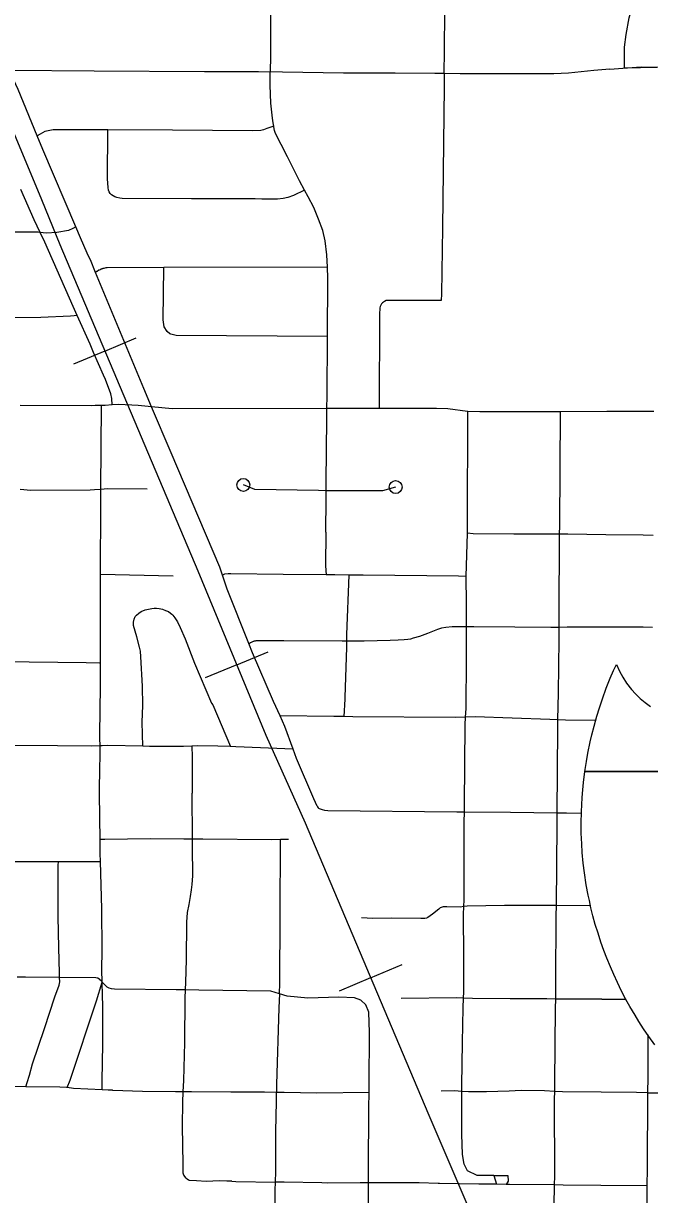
# Model space of a CAD drawing. Extents: x -19 to 366, y -4 to 359.
# Drawn here: x 154.984 to 155.444, y 192.813 to 193.673 of the extents above; entities that cross this region are included whole.
import ezdxf

# ---------------------------------------------------------------- set-up
doc = ezdxf.new("R2010")
doc.units = 0
for name, color, linetype in [('R_Contour Annot', 7, 'Continuous'), ('R_Horz Alg', 7, 'Continuous'), ('R_Striping', 7, 'Continuous'), ('R_Water Annot', 7, 'Continuous'), ('Sheet Fence', 7, 'Continuous')]:
    doc.layers.add(name, color=color, linetype=linetype)

msp = doc.modelspace()

# ---------------------------------------------------------------- linework, layer by layer
at = {"layer": 'R_Contour Annot'}
msp.add_lwpolyline([(155.47313, 193.64073), (155.42579, 193.63986), (155.42571, 193.65538), (155.42692, 193.6646), (155.42918, 193.67694), (155.43287, 193.69008), (155.43808, 193.70528), (155.48106, 193.68463)], dxfattribs=at)
at = {"layer": 'R_Horz Alg'}
for points in [[(155.39663, 193.1234), (155.39772, 193.13054), (155.39885, 193.13686), (155.40052, 193.145), (155.40175, 193.1503), (155.40335, 193.1566), (155.40543, 193.16401), (155.40734, 193.17019), (155.40947, 193.17657), (155.41233, 193.1844), (155.41525, 193.19175), (155.41769, 193.19746), (155.41972, 193.20196), (155.42192, 193.19711), (155.42446, 193.19248), (155.42724, 193.18823), (155.43089, 193.18354), (155.43375, 193.18037), (155.43731, 193.17693), (155.4409, 193.17392), (155.4448, 193.17108)], [(155.44804, 192.92253), (155.44354, 192.92875), (155.43966, 192.93444), (155.43623, 192.93972), (155.43342, 192.94428), (155.42968, 192.95065), (155.42678, 192.95588), (155.42357, 192.96198), (155.42046, 192.96829), (155.41776, 192.97414), (155.41531, 192.97977), (155.41273, 192.9861), (155.4105, 192.99196), (155.40834, 192.99808), (155.40625, 193.00448), (155.40428, 193.01101), (155.40257, 193.01727), (155.40109, 193.0232), (155.39989, 193.02849), (155.39907, 193.03241), (155.39765, 193.04002), (155.39628, 193.0488), (155.39535, 193.05611), (155.39468, 193.06382), (155.39429, 193.07007), (155.39399, 193.07798), (155.39391, 193.08537), (155.39406, 193.09358), (155.39429, 193.09899), (155.39459, 193.10395), (155.39482, 193.10707), (155.39559, 193.11515), (155.39663, 193.1234)], [(155.6953, 193.1234), (155.39663, 193.1234)], [(155.39663, 193.1234), (155.6953, 193.1234)]]:
    msp.add_lwpolyline(points, dxfattribs=at)
at = {"layer": 'R_Striping'}
for points in [[(155.1667, 193.75752), (155.16653, 193.73329), (155.1663, 193.711), (155.16604, 193.69183), (155.16587, 193.6739), (155.1658, 193.65778), (155.1657, 193.64872), (155.16559, 193.63714)], [(155.29338, 193.63588), (155.29347, 193.65255), (155.29358, 193.65918), (155.29372, 193.67531), (155.29381, 193.68552), (155.29397, 193.69704), (155.29412, 193.71018), (155.2942, 193.71948), (155.29431, 193.72902), (155.29441, 193.73922), (155.29468, 193.75154)], [(155.41504, 193.63912), (155.42452, 193.63977), (155.43804, 193.64073), (155.44946, 193.64061)], [(154.99454, 193.59007), (154.98049, 193.62421), (154.97398, 193.63829)], [(154.97398, 193.63829), (155.0364, 193.63781), (155.11739, 193.63736), (155.15689, 193.63738), (155.16559, 193.63714)], [(155.16816, 193.59737), (155.16783, 193.59975), (155.16732, 193.60307), (155.16614, 193.61419), (155.16553, 193.62748), (155.16559, 193.63714)], [(155.29338, 193.63588), (155.28644, 193.636), (155.2574, 193.63615), (155.21943, 193.63619), (155.17455, 193.63689), (155.16559, 193.63714)], [(155.29338, 193.63588), (155.29329, 193.62626), (155.29218, 193.52261), (155.29142, 193.47409), (155.29117, 193.46917), (155.25284, 193.46934), (155.25166, 193.46932), (155.25074, 193.46911), (155.2495, 193.46856), (155.24869, 193.46802), (155.24802, 193.46741), (155.24742, 193.46681), (155.24684, 193.46583), (155.24628, 193.46475), (155.24602, 193.46379), (155.24586, 193.45897), (155.2456, 193.3899)], [(155.41504, 193.63912), (155.40311, 193.63804), (155.38465, 193.63631), (155.37389, 193.6357), (155.30511, 193.63569), (155.29338, 193.63588)], [(155.16816, 193.59737), (155.163, 193.59544), (155.16071, 193.5946), (155.15859, 193.59413), (155.1526, 193.59394), (155.09384, 193.5943), (155.04634, 193.59458)], [(155.19086, 193.5503), (155.18715, 193.55708), (155.18283, 193.56532), (155.17826, 193.57484), (155.17368, 193.58372), (155.1696, 193.59197), (155.16883, 193.59398), (155.16825, 193.59668), (155.16816, 193.59737)], [(155.04634, 193.59458), (155.0286, 193.59452), (155.00617, 193.59454), (155.00007, 193.59346), (154.9967, 193.59133), (154.99454, 193.59007)], [(155.0228, 193.52341), (154.99865, 193.58012), (154.99454, 193.59007)], [(155.19086, 193.5503), (155.18274, 193.54623), (155.17859, 193.54476), (155.17501, 193.54414), (155.17095, 193.54367), (155.16716, 193.54355), (155.15949, 193.54364), (155.15458, 193.54384), (155.10777, 193.54399), (155.05695, 193.54407), (155.05516, 193.54428), (155.05306, 193.54483), (155.05153, 193.54542), (155.05021, 193.54601), (155.04897, 193.54691), (155.04802, 193.54789), (155.04732, 193.54906), (155.04691, 193.55032), (155.04661, 193.55214), (155.04621, 193.55857), (155.04634, 193.59458)], [(154.9967, 193.51923), (154.99223, 193.52851), (154.98262, 193.55074)], [(155.20759, 193.49359), (155.2072, 193.50272), (155.20604, 193.51299), (155.20411, 193.52066), (155.20106, 193.52894), (155.19758, 193.53764), (155.19349, 193.54546), (155.19086, 193.5503)], [(155.0228, 193.52341), (155.02077, 193.5221), (155.0176, 193.52067), (155.00895, 193.51919), (155.00141, 193.51863), (154.99894, 193.51889), (154.9967, 193.51923)], [(155.03735, 193.48991), (155.03354, 193.49905), (155.03131, 193.50386), (155.03121, 193.50408), (155.02626, 193.5153), (155.0228, 193.52341)], [(154.9967, 193.51923), (154.99525, 193.51945), (154.9877, 193.51942), (154.977, 193.51933)], [(155.02394, 193.45823), (155.02097, 193.46493), (155.00014, 193.51209), (154.9967, 193.51923)], [(155.08747, 193.4934), (155.04594, 193.49333), (155.04575, 193.49329), (155.04518, 193.49317), (155.04499, 193.49314), (155.04351, 193.49285), (155.04332, 193.49281), (155.04276, 193.49268), (155.04241, 193.49258), (155.04205, 193.49246), (155.0417, 193.49233), (155.04135, 193.49219), (155.041, 193.49203), (155.04067, 193.49186), (155.04, 193.4915), (155.03984, 193.49141), (155.03853, 193.49061), (155.03837, 193.49051), (155.03756, 193.49003), (155.03735, 193.48991)], [(155.07855, 193.39124), (155.07292, 193.4045), (155.03735, 193.48991)], [(155.20762, 193.44287), (155.0965, 193.44345), (155.09275, 193.44449), (155.09196, 193.44476), (155.08987, 193.44645), (155.08776, 193.44982), (155.08708, 193.45508), (155.08747, 193.4934)], [(155.20759, 193.49359), (155.08747, 193.4934)], [(155.20762, 193.44287), (155.20793, 193.48557), (155.20759, 193.49359)], [(155.02394, 193.45823), (155.02158, 193.45786), (155.01903, 193.4577), (154.99715, 193.45682), (154.97743, 193.45645)], [(155.03593, 193.43102), (155.03331, 193.43715), (155.02394, 193.45823)], [(155.20724, 193.38995), (155.20732, 193.39916), (155.20762, 193.44287)], [(155.04964, 193.39252), (155.04938, 193.39719), (155.04849, 193.40068), (155.04477, 193.41113), (155.04325, 193.41444), (155.03593, 193.43102)], [(155.04162, 193.39214), (155.03703, 193.39213), (155.03467, 193.39187), (154.98199, 193.39207)], [(155.04145, 193.36142), (155.04162, 193.39214)], [(155.04964, 193.39252), (155.04432, 193.39214), (155.04162, 193.39214)], [(155.07855, 193.39124), (155.06855, 193.39222), (155.05439, 193.39287), (155.04964, 193.39252)], [(155.09287, 193.35747), (155.07855, 193.39124)], [(155.20724, 193.38995), (155.09372, 193.38975), (155.07855, 193.39124)], [(155.2067, 193.3295), (155.20663, 193.33573), (155.20715, 193.38233), (155.20724, 193.38995)], [(155.2456, 193.3899), (155.21531, 193.38996), (155.20724, 193.38995)], [(155.31068, 193.38766), (155.31035, 193.38766), (155.29592, 193.38958), (155.28767, 193.38983), (155.2456, 193.3899)], [(155.31035, 193.29835), (155.3105, 193.3044), (155.31068, 193.38766)], [(155.34486, 193.38755), (155.31954, 193.38754), (155.31068, 193.38766)], [(155.37875, 193.38757), (155.34486, 193.38755)], [(155.37806, 193.29757), (155.37811, 193.30384), (155.37875, 193.38757)], [(155.41267, 193.38759), (155.37875, 193.38757)], [(155.44722, 193.3876), (155.41267, 193.38759)], [(155.04131, 193.3305), (155.04145, 193.36142)], [(155.13051, 193.26754), (155.12861, 193.27328), (155.09287, 193.35747)], [(155.04131, 193.3305), (155.03651, 193.33021), (155.03347, 193.32986), (154.98987, 193.32974), (154.98203, 193.33037)], [(155.04111, 193.26816), (155.04125, 193.31967), (155.04131, 193.3305)], [(155.07527, 193.33063), (155.04616, 193.33079), (155.04131, 193.3305)], [(155.2067, 193.3295), (155.20111, 193.32963), (155.15433, 193.33038), (155.14587, 193.33378)], [(155.25766, 193.33219), (155.24807, 193.32954), (155.21312, 193.32935), (155.2067, 193.3295)], [(155.20645, 193.29912), (155.20679, 193.32328), (155.2067, 193.3295)], [(155.20645, 193.29912), (155.20612, 193.27429), (155.20672, 193.26782)], [(155.3095, 193.26647), (155.31035, 193.29835)], [(155.34454, 193.2977), (155.3146, 193.29783), (155.31035, 193.29835)], [(155.37806, 193.29757), (155.34454, 193.2977)], [(155.37764, 193.22919), (155.37766, 193.23727), (155.37806, 193.29757)], [(155.41196, 193.29719), (155.3841, 193.29754), (155.37806, 193.29757)], [(155.44677, 193.29659), (155.43944, 193.29684), (155.41196, 193.29719)], [(155.04109, 193.20319), (155.0411, 193.26232), (155.04111, 193.26816)], [(155.04111, 193.26816), (155.09444, 193.26697)], [(155.20672, 193.26782), (155.17507, 193.2681), (155.13664, 193.26858), (155.13468, 193.26847), (155.13215, 193.26815), (155.13051, 193.26754)], [(155.15002, 193.21721), (155.13393, 193.25721), (155.13051, 193.26754)], [(155.22349, 193.26761), (155.21312, 193.26776), (155.20672, 193.26782)], [(155.22196, 193.21902), (155.22196, 193.22403), (155.22349, 193.26761)], [(155.3095, 193.26647), (155.30373, 193.26683), (155.23383, 193.26747), (155.22349, 193.26761)], [(155.30968, 193.22955), (155.30962, 193.24664), (155.3095, 193.26647)], [(155.07201, 193.14184), (155.07148, 193.15946), (155.07199, 193.17188), (155.07173, 193.18601), (155.07066, 193.20765), (155.07028, 193.21169), (155.06957, 193.21471), (155.06764, 193.22217), (155.06533, 193.23056), (155.06532, 193.23311), (155.06578, 193.23529), (155.06655, 193.23716), (155.06747, 193.23821), (155.06906, 193.23963), (155.07092, 193.2408), (155.07391, 193.24211), (155.0786, 193.24311), (155.08051, 193.24331), (155.08212, 193.24329), (155.08395, 193.24305), (155.08645, 193.24251), (155.08871, 193.24166), (155.09089, 193.24074), (155.09236, 193.23968), (155.09343, 193.23881), (155.09402, 193.23811), (155.09548, 193.23606), (155.09746, 193.23323), (155.09957, 193.2291), (155.10326, 193.22077), (155.10995, 193.20294), (155.12255, 193.17339), (155.12342, 193.1722), (155.13639, 193.14163)], [(155.30968, 193.22955), (155.29907, 193.2295), (155.29457, 193.22897), (155.29129, 193.22856), (155.28835, 193.22766), (155.28589, 193.22674), (155.28107, 193.22473), (155.27517, 193.22244), (155.27059, 193.22115), (155.26869, 193.22057), (155.26655, 193.22023), (155.26397, 193.21999), (155.25948, 193.21967), (155.25357, 193.21955), (155.23449, 193.21914), (155.22196, 193.21902)], [(155.30906, 193.16319), (155.30947, 193.16948), (155.30951, 193.17899), (155.30978, 193.19707), (155.30968, 193.22955)], [(155.34524, 193.22933), (155.3151, 193.22957), (155.30968, 193.22955)], [(155.37764, 193.22919), (155.37163, 193.22912), (155.34524, 193.22933)], [(155.37685, 193.16135), (155.37719, 193.18101), (155.37763, 193.22015), (155.37764, 193.22919)], [(155.41124, 193.22934), (155.38356, 193.22926), (155.37764, 193.22919)], [(155.44623, 193.22909), (155.43931, 193.22943), (155.41124, 193.22934)], [(155.22196, 193.21902), (155.21834, 193.21899), (155.17566, 193.21923), (155.15659, 193.21926), (155.1564, 193.21925), (155.15527, 193.21918), (155.15508, 193.21917), (155.15451, 193.21911), (155.15413, 193.21905), (155.15376, 193.21897), (155.1534, 193.21886), (155.15305, 193.21873), (155.1527, 193.21859), (155.15251, 193.21851), (155.15114, 193.21787), (155.15081, 193.21769), (155.15032, 193.21739), (155.15002, 193.21721)], [(155.21978, 193.16367), (155.22066, 193.17633), (155.22074, 193.17762), (155.22197, 193.21475), (155.22196, 193.21902)], [(155.17289, 193.1643), (155.16789, 193.17473), (155.15268, 193.21055), (155.15002, 193.21721)], [(154.91819, 193.20509), (154.92581, 193.20447), (155.03052, 193.20343), (155.04031, 193.2032), (155.04109, 193.20319)], [(155.04067, 193.14209), (155.04057, 193.14783), (155.04087, 193.17095), (155.04092, 193.18293), (155.04093, 193.18397), (155.0411, 193.19883), (155.04109, 193.20319)], [(155.18239, 193.13968), (155.1764, 193.15626), (155.17289, 193.1643)], [(155.21978, 193.16367), (155.2123, 193.16379), (155.17289, 193.1643)], [(155.30906, 193.16319), (155.30132, 193.16294), (155.22632, 193.16355), (155.21978, 193.16367)], [(155.30823, 193.09345), (155.30835, 193.09912), (155.30869, 193.15755), (155.30906, 193.16319)], [(155.34335, 193.1625), (155.31611, 193.16341), (155.30906, 193.16319)], [(155.37685, 193.16135), (155.37097, 193.16157), (155.34335, 193.1625)], [(155.37632, 193.09274), (155.3768, 193.15524), (155.37685, 193.16135)], [(155.40449, 193.16089), (155.38247, 193.16113), (155.37685, 193.16135)], [(155.00938, 193.14213), (154.97723, 193.14252)], [(155.04067, 193.14209), (155.03409, 193.14183), (155.00938, 193.14213)], [(155.04034, 193.10803), (155.04041, 193.1269), (155.04081, 193.13346), (155.04067, 193.14209)], [(155.07201, 193.14184), (155.04647, 193.1423), (155.04213, 193.14224), (155.04067, 193.14209)], [(155.10817, 193.14191), (155.10198, 193.14159), (155.07703, 193.14175), (155.07201, 193.14184)], [(155.13639, 193.14163), (155.12724, 193.1419), (155.11229, 193.14213), (155.10817, 193.14191)], [(155.10817, 193.14191), (155.1082, 193.13398), (155.10831, 193.10735)], [(155.18239, 193.13968), (155.1404, 193.14151), (155.13639, 193.14163)], [(155.20187, 193.0959), (155.2017, 193.09599), (155.20139, 193.09619), (155.201, 193.0966), (155.20045, 193.09728), (155.20006, 193.0979), (155.19753, 193.1032), (155.18482, 193.13294), (155.18239, 193.13968)], [(155.04067, 193.07332), (155.04045, 193.0894), (155.04035, 193.10763), (155.04034, 193.10803)], [(155.10846, 193.0736), (155.10831, 193.10735)], [(155.30823, 193.09345), (155.30262, 193.09351), (155.208, 193.0945), (155.2056, 193.09475), (155.20395, 193.09508), (155.20245, 193.0956), (155.20187, 193.0959)], [(155.30775, 193.02407), (155.30801, 193.02896), (155.30809, 193.08643), (155.30823, 193.09345)], [(155.34204, 193.0931), (155.30823, 193.09345)], [(155.37632, 193.09274), (155.34204, 193.0931)], [(155.37572, 193.02485), (155.37627, 193.08424), (155.37632, 193.09274)], [(155.39405, 193.09258), (155.38322, 193.09267), (155.37632, 193.09274)], [(155.10846, 193.0736), (155.10221, 193.07365), (155.07748, 193.07381), (155.04419, 193.07335), (155.04067, 193.07332)], [(155.04098, 193.0572), (155.04083, 193.06314), (155.04067, 193.07332)], [(155.10341, 192.96289), (155.10369, 192.96866), (155.1041, 192.98505), (155.10434, 193.01271), (155.10489, 193.01964), (155.10611, 193.02563), (155.10714, 193.03145), (155.1079, 193.03631), (155.10842, 193.04033), (155.10858, 193.04346), (155.1087, 193.04677), (155.10849, 193.06797), (155.10846, 193.0736)], [(155.17322, 193.07329), (155.16669, 193.07314), (155.11616, 193.07354), (155.10846, 193.0736)], [(155.1723, 192.96004), (155.17257, 192.96775), (155.17291, 193.01715), (155.17322, 193.07329)], [(155.179, 193.07341), (155.17322, 193.07329)], [(154.97803, 193.05716), (154.98232, 193.05713), (155.01008, 193.05716)], [(155.01101, 192.97194), (155.01091, 192.97553), (155.01036, 192.9938), (155.01001, 193.01677), (155.00993, 193.05423), (155.01008, 193.05716)], [(155.01008, 193.05716), (155.04098, 193.0572)], [(155.04233, 192.96862), (155.04208, 192.97772), (155.04232, 192.99203), (155.042, 193.02243), (155.04098, 193.0572)], [(155.30775, 193.02407), (155.30497, 193.02368), (155.29525, 193.02392), (155.29265, 193.02388), (155.29105, 193.02349), (155.29042, 193.02308), (155.28936, 193.02221), (155.2848, 193.0185), (155.28134, 193.01617), (155.28037, 193.01559), (155.27921, 193.01532), (155.27621, 193.01534), (155.25432, 193.01552), (155.24106, 193.01542), (155.23254, 193.0159)], [(155.30756, 192.95684), (155.30775, 192.96156), (155.30785, 192.98766), (155.30743, 193.01826), (155.30775, 193.02407)], [(155.34186, 193.02481), (155.33769, 193.02479), (155.31011, 193.02441), (155.30775, 193.02407)], [(155.37572, 193.02485), (155.37051, 193.02491), (155.34186, 193.02481)], [(155.37517, 192.95623), (155.37527, 192.96889), (155.37564, 193.0172), (155.37572, 193.02485)], [(155.40082, 193.02455), (155.37572, 193.02485)], [(155.01101, 192.97194), (154.98588, 192.97217), (154.97972, 192.9722)], [(154.98622, 192.89182), (154.98706, 192.8948), (154.98884, 192.90023), (154.9911, 192.90864), (154.99991, 192.93462), (155.00755, 192.95794), (155.01073, 192.96638), (155.01111, 192.96879), (155.01101, 192.97194)], [(155.04233, 192.96862), (155.04187, 192.96907), (155.0399, 192.9707), (155.03895, 192.97143), (155.03748, 192.97169), (155.01101, 192.97194)], [(155.01644, 192.89114), (155.01871, 192.89661), (155.038, 192.95493), (155.04233, 192.96862)], [(155.04221, 192.88951), (155.04215, 192.89618), (155.04262, 192.92315), (155.04277, 192.93884), (155.04264, 192.95111), (155.04257, 192.95884), (155.04233, 192.96862)], [(155.10341, 192.96289), (155.09664, 192.96301), (155.05117, 192.9635), (155.04913, 192.96362), (155.04746, 192.96408), (155.0459, 192.965), (155.04233, 192.96862)], [(155.10172, 192.88803), (155.10206, 192.8964), (155.10289, 192.92417), (155.10314, 192.95695), (155.10341, 192.96289)], [(155.1723, 192.96004), (155.16599, 192.96198), (155.11318, 192.96271), (155.10341, 192.96289)], [(155.1723, 192.96004), (155.17197, 192.94967), (155.17029, 192.89332), (155.17025, 192.88755)], [(155.23224, 192.95541), (155.22748, 192.95707), (155.216, 192.95763), (155.19333, 192.95695), (155.17801, 192.95829), (155.1723, 192.96004)], [(155.23813, 192.88756), (155.23814, 192.89351), (155.2384, 192.93175), (155.2379, 192.94659), (155.23571, 192.95192), (155.23224, 192.95541)], [(155.30756, 192.95684), (155.30265, 192.95698), (155.26186, 192.95665)], [(155.30624, 192.88842), (155.30626, 192.89259), (155.30667, 192.92419), (155.30727, 192.94986), (155.30756, 192.95684)], [(155.34166, 192.95629), (155.31413, 192.95665), (155.30756, 192.95684)], [(155.37517, 192.95623), (155.36873, 192.95626), (155.34559, 192.95624), (155.34166, 192.95629)], [(155.37448, 192.88838), (155.37464, 192.8948), (155.37514, 192.94948), (155.37517, 192.95623)], [(155.40907, 192.95609), (155.37517, 192.95623)], [(155.40907, 192.95609), (155.42701, 192.95602)], [(155.44288, 192.88735), (155.44296, 192.89885), (155.4431, 192.92995)], [(154.98622, 192.89182), (154.96222, 192.8921), (154.95497, 192.89213)], [(155.01644, 192.89114), (155.01599, 192.89121), (155.01119, 192.89154), (154.98622, 192.89182)], [(155.04221, 192.88951), (155.02125, 192.89041), (155.01644, 192.89114)], [(155.10172, 192.88803), (155.09595, 192.88795), (155.07192, 192.8882), (155.05009, 192.889), (155.0497, 192.88924), (155.04657, 192.88932), (155.04221, 192.88951)], [(155.10398, 192.82445), (155.10354, 192.82489), (155.10305, 192.82558), (155.10213, 192.82689), (155.10168, 192.82836), (155.10158, 192.82962), (155.10168, 192.83496), (155.10112, 192.86288), (155.10143, 192.88052), (155.10172, 192.88803)], [(155.13676, 192.88778), (155.10776, 192.88811), (155.10172, 192.88803)], [(155.17025, 192.88755), (155.16134, 192.88769), (155.14263, 192.88771), (155.13676, 192.88778)], [(155.16945, 192.82174), (155.16972, 192.82943), (155.16981, 192.85891), (155.17021, 192.88095), (155.17025, 192.88755)], [(155.23813, 192.88756), (155.19987, 192.887), (155.17587, 192.88746), (155.17025, 192.88755)], [(155.23775, 192.82125), (155.23775, 192.83047), (155.23809, 192.87635), (155.23813, 192.88756)], [(155.30624, 192.88842), (155.30088, 192.88874), (155.29106, 192.88845)], [(155.32967, 192.82658), (155.31759, 192.82668), (155.31054, 192.83014), (155.30799, 192.83486), (155.30678, 192.84201), (155.30617, 192.85685), (155.30618, 192.88102), (155.30624, 192.88842)], [(155.34098, 192.88866), (155.32451, 192.88803), (155.31106, 192.88813), (155.30624, 192.88842)], [(155.37448, 192.88838), (155.36691, 192.88881), (155.34995, 192.889), (155.34098, 192.88866)], [(155.37435, 192.81968), (155.37447, 192.82606), (155.37434, 192.88265), (155.37448, 192.88838)], [(155.40846, 192.88774), (155.38017, 192.88805), (155.37448, 192.88838)], [(155.44288, 192.88735), (155.43459, 192.88745), (155.40846, 192.88774)], [(155.44241, 192.81908), (155.44248, 192.83185), (155.44288, 192.88735)], [(155.44288, 192.88735), (155.4508, 192.88725), (155.47946, 192.88698)], [(155.13753, 192.82238), (155.13374, 192.82254), (155.12826, 192.8226), (155.11866, 192.82232), (155.11156, 192.82265), (155.10639, 192.82303), (155.10553, 192.82328), (155.10456, 192.82388), (155.10398, 192.82445)], [(155.32967, 192.82658), (155.3318, 192.82017)], [(155.32967, 192.82658), (155.34014, 192.8265)], [(155.34014, 192.8265), (155.34026, 192.82233), (155.33872, 192.82011)], [(155.13753, 192.82238), (155.14035, 192.82227), (155.16945, 192.82174)], [(155.16908, 192.75321), (155.16904, 192.76193), (155.16892, 192.78892), (155.16925, 192.81592), (155.16945, 192.82174)], [(155.20339, 192.8211), (155.17583, 192.82162), (155.16945, 192.82174)], [(155.23775, 192.82125), (155.23168, 192.8213), (155.20741, 192.82102), (155.20339, 192.8211)], [(155.2378, 192.78699), (155.23776, 192.80981), (155.23775, 192.82125)], [(155.3318, 192.82017), (155.31872, 192.8203), (155.28986, 192.82075), (155.28899, 192.82076), (155.27505, 192.82124), (155.24381, 192.82121), (155.23775, 192.82125)], [(155.33872, 192.82011), (155.3318, 192.82017)], [(155.37435, 192.81968), (155.34125, 192.82008), (155.33872, 192.82011)], [(155.37337, 192.74408), (155.37334, 192.75864), (155.37435, 192.81968)], [(155.40821, 192.81937), (155.3807, 192.8196), (155.37435, 192.81968)], [(155.44241, 192.81908), (155.40821, 192.81937)], [(155.44234, 192.80559), (155.44241, 192.81908)]]:
    msp.add_lwpolyline(points, dxfattribs=at)
for centre in [(155.14587, 193.33378), (155.25766, 193.33219)]:
    msp.add_circle(centre, 0.00473, dxfattribs=at)
at = {"layer": 'R_Water Annot'}
for p, q in [((155.04418, 193.43213), (155.0672, 193.44188)), ((155.04418, 193.43213), (155.02116, 193.42238)), ((155.14107, 193.20167), (155.16417, 193.21121)), ((155.14107, 193.20167), (155.11796, 193.19213)), ((155.23933, 192.97181), (155.26236, 192.98153)), ((155.23933, 192.97181), (155.2163, 192.96208))]:
    msp.add_line(p, q, dxfattribs=at)
for points in [[(154.78511, 194.0455), (154.79873, 194.01939), (154.82811, 193.94992), (154.91401, 193.74417), (154.99769, 193.54333), (155.01104, 193.51038), (155.11252, 193.27079), (155.16237, 193.1501), (155.1913, 193.08553), (155.2812, 192.87266), (155.34084, 192.73372), (155.35282, 192.70581)], [(154.91401, 193.74417), (154.99769, 193.54333), (155.01104, 193.51038), (155.11252, 193.27079), (155.16237, 193.1501), (155.1913, 193.08553), (155.2812, 192.87266), (155.34084, 192.73372), (155.35282, 192.70581)]]:
    msp.add_lwpolyline(points, dxfattribs=at)
at = {"layer": 'Sheet Fence'}
for points in [[(156.50946, 189.3937), (156.44759, 191.65634), (156.2114, 200.27623), (155.97446, 208.89626), (155.73678, 217.51643), (155.49836, 226.13674), (155.2592, 234.75719), (155.01929, 243.37778), (154.77865, 251.9985), (154.53727, 260.61937), (154.29515, 269.24038), (154.0523, 277.86152), (153.80871, 286.48281), (153.56438, 295.10424), (153.31933, 303.72581), (153.07354, 312.34752), (152.82702, 320.96938), (152.57978, 329.59137), (152.3318, 338.21351), (152.0831, 346.83579)], [(0, 189.51617), (7.11214, 189.52059), (14.22427, 189.53386), (21.33637, 189.55597), (28.44845, 189.58693), (35.56048, 189.62672), (42.67245, 189.67537), (49.78436, 189.73285), (56.89619, 189.79918), (64.00793, 189.87436), (71.11958, 189.95838), (78.23111, 190.05124), (85.34253, 190.15294), (92.45381, 190.26349), (99.56495, 190.38288), (106.67593, 190.51112), (113.78675, 190.6482), (120.89739, 190.79412), (128.00785, 190.94888), (135.11811, 191.11248), (142.22816, 191.28493), (149.33799, 191.46621), (156.44759, 191.65634), (163.55694, 191.85531), (170.66605, 192.06312), (177.77489, 192.27977), (184.88345, 192.50526), (191.99173, 192.73959), (199.09971, 192.98276), (206.20739, 193.23477), (213.31474, 193.49561), (220.42177, 193.7653), (227.52845, 194.04382), (234.63479, 194.33118), (241.74076, 194.62738), (248.84635, 194.93241), (255.95157, 195.24628), (263.05638, 195.56898), (270.16079, 195.90052), (277.26478, 196.24089), (284.36834, 196.5901), (291.47147, 196.94814), (298.57414, 197.31501), (305.67635, 197.69072), (312.77809, 198.07525), (319.87934, 198.46862), (326.9801, 198.87082), (334.08035, 199.28185), (341.18009, 199.7017)]]:
    msp.add_spline(points, degree=3, dxfattribs=at)

doc.saveas('drawing.dxf')
